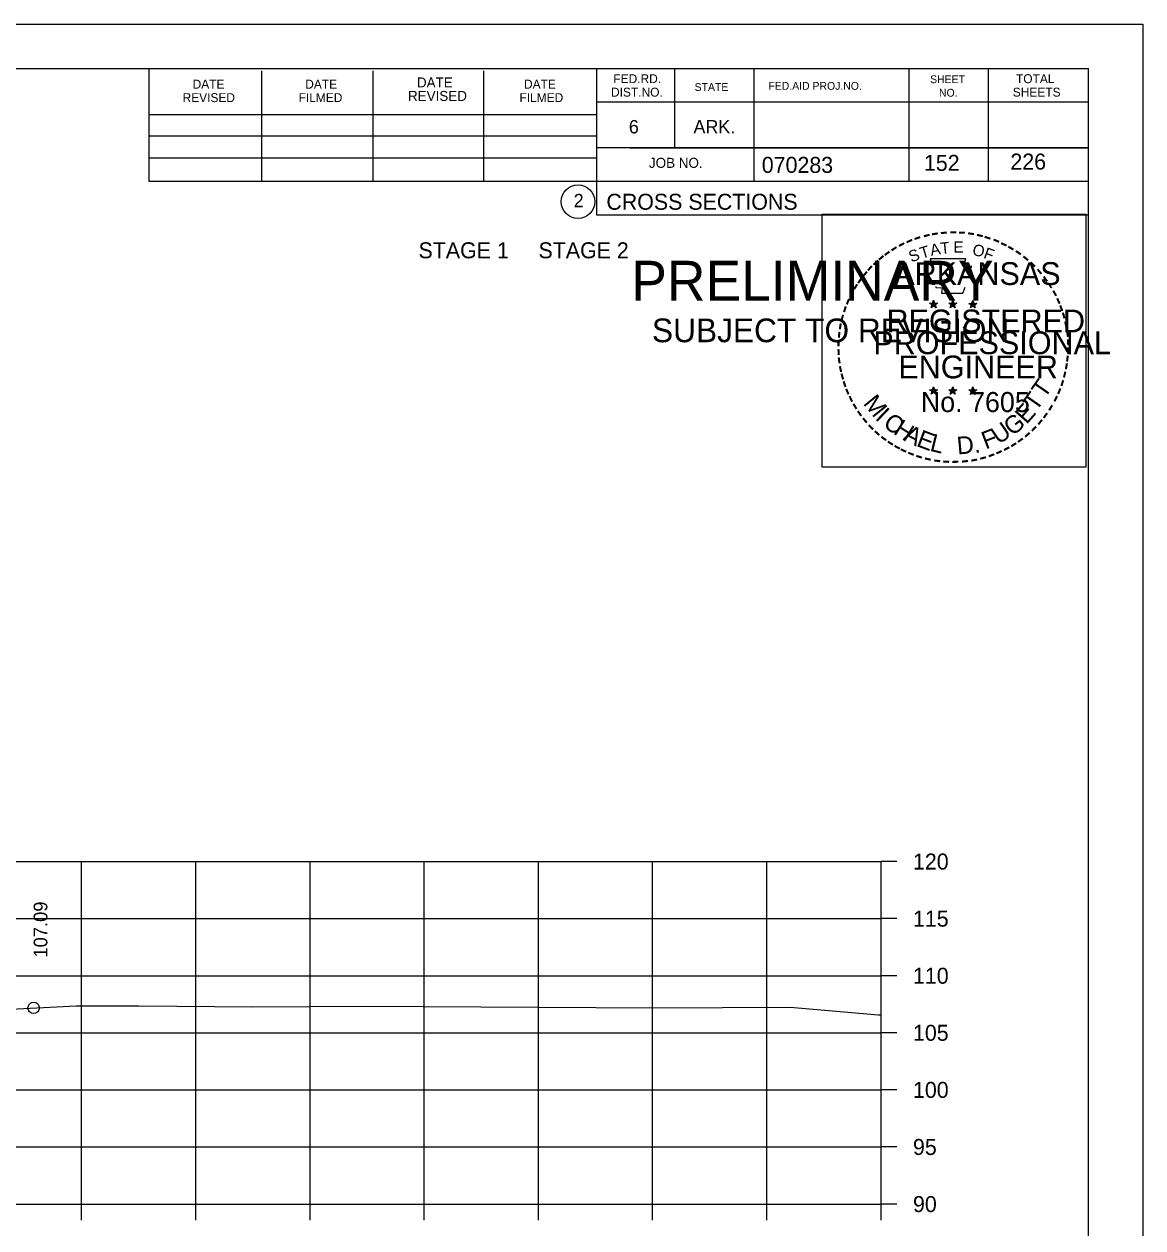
# Model space of a CAD drawing. Extents: x 1175611 to 1176402, y -433344 to -416213.
# Drawn here: x 1175845.9 to 1175943.9, y -432168.9 to -432063.5 of the extents above; entities that cross this region are included whole.
import ezdxf

# ---------------------------------------------------------------- set-up
doc = ezdxf.new("R2010")
doc.units = 0
for name, color, linetype in [('Default', 7, 'Continuous'), ('R_Axis', 7, 'Continuous'), ('R_Axis Annot', 7, 'Continuous'), ('R_Border', 7, 'Continuous'), ('R_Border Notes', 7, 'Continuous'), ('R_Border PE', 7, 'Continuous'), ('R_Border Prem', 7, 'Continuous'), ('R_Exist Surface', 7, 'Continuous'), ('R_Grid', 7, 'Continuous'), ('R_No Plot', 7, 'Continuous'), ('R_Xsect Elev', 7, 'Continuous')]:
    doc.layers.add(name, color=color, linetype=linetype)

msp = doc.modelspace()

# ---------------------------------------------------------------- linework, layer by layer
at = {"layer": 'R_Axis'}
for p, q in [((1175920.97, -432166.86), (1175920.97, -432136.86)), ((1175922.37, -432136.86), (1175920.97, -432136.86)), ((1175922.37, -432141.86), (1175920.97, -432141.86)), ((1175922.37, -432146.86), (1175920.97, -432146.86)), ((1175922.37, -432151.86), (1175920.97, -432151.86)), ((1175922.37, -432156.86), (1175920.97, -432156.86)), ((1175922.37, -432161.86), (1175920.97, -432161.86)), ((1175640.97, -432166.86), (1175920.97, -432166.86)), ((1175850.97, -432168.26), (1175850.97, -432166.86)), ((1175860.97, -432168.26), (1175860.97, -432166.86)), ((1175870.97, -432168.26), (1175870.97, -432166.86)), ((1175880.97, -432168.26), (1175880.97, -432166.86)), ((1175890.97, -432168.26), (1175890.97, -432166.86)), ((1175900.97, -432168.26), (1175900.97, -432166.86)), ((1175910.97, -432168.26), (1175910.97, -432166.86)), ((1175920.97, -432168.26), (1175920.97, -432166.86)), ((1175922.37, -432166.86), (1175920.97, -432166.86))]:
    msp.add_line(p, q, dxfattribs=at)
at = {"layer": 'R_Border'}
for p, q in [((1175622.97, -432067.4), (1175939.15, -432067.4)), ((1175856.89, -432077.28), (1175856.89, -432067.4)), ((1175866.75, -432077.28), (1175866.75, -432067.6)), ((1175876.51, -432077.28), (1175876.51, -432067.6)), ((1175886.19, -432077.28), (1175886.19, -432067.6)), ((1175896.05, -432067.4), (1175896.05, -432080.2)), ((1175902.89, -432067.4), (1175902.89, -432074.34)), ((1175909.83, -432067.4), (1175909.83, -432077.28)), ((1175923.41, -432067.4), (1175923.41, -432077.28)), ((1175930.35, -432067.4), (1175930.35, -432077.28)), ((1175939.15, -432272.86), (1175939.15, -432067.4)), ((1175939.15, -432070.34), (1175896.05, -432070.34)), ((1175939.15, -432070.32), (1175939.15, -432070.32)), ((1175856.89, -432071.42), (1175896.05, -432071.42)), ((1175856.89, -432073.28), (1175896.05, -432073.28)), ((1175939.15, -432074.34), (1175896.05, -432074.34)), ((1175899.01, -432074.34), (1175939.15, -432074.34)), ((1175856.89, -432077.28), (1175856.89, -432075.22)), ((1175856.89, -432075.22), (1175896.05, -432075.22)), ((1175939.15, -432077.28), (1175856.89, -432077.28)), ((1175896.05, -432080.2), (1175939.15, -432080.2))]:
    msp.add_line(p, q, dxfattribs=at)
msp.add_circle((1175894.44, -432079.06), 1.47, dxfattribs=at)
at = {"layer": 'R_Border PE'}
for p, q in [((1175925.23, -432087.95), (1175925.58, -432088.06)), ((1175925.23, -432087.95), (1175925.49, -432088)), ((1175925.23, -432087.95), (1175925.47, -432088.08)), ((1175925.37, -432088.36), (1175925.58, -432088.06)), ((1175925.37, -432088.36), (1175925.49, -432088.12)), ((1175925.37, -432088.36), (1175925.58, -432088.14)), ((1175925.58, -432087.7), (1175925.54, -432087.95)), ((1175925.58, -432088.06), (1175925.58, -432087.7)), ((1175925.58, -432087.7), (1175925.63, -432087.95)), ((1175925.93, -432087.95), (1175925.58, -432088.06)), ((1175925.8, -432088.36), (1175925.58, -432088.06)), ((1175925.8, -432088.36), (1175925.58, -432088.15)), ((1175925.93, -432087.95), (1175925.64, -432088)), ((1175925.8, -432088.36), (1175925.66, -432088.07)), ((1175925.93, -432087.95), (1175925.73, -432088.06)), ((1175926.9, -432087.95), (1175927.25, -432088.06)), ((1175926.9, -432087.95), (1175927.16, -432088)), ((1175926.9, -432087.95), (1175927.14, -432088.08)), ((1175927.04, -432088.36), (1175927.25, -432088.06)), ((1175927.04, -432088.36), (1175927.16, -432088.12)), ((1175927.04, -432088.36), (1175927.25, -432088.14)), ((1175927.25, -432087.7), (1175927.21, -432087.95)), ((1175927.25, -432088.06), (1175927.25, -432087.7)), ((1175927.25, -432087.7), (1175927.3, -432087.95)), ((1175927.6, -432087.95), (1175927.25, -432088.06)), ((1175927.47, -432088.36), (1175927.25, -432088.06)), ((1175927.47, -432088.36), (1175927.25, -432088.15)), ((1175927.6, -432087.95), (1175927.31, -432088)), ((1175927.47, -432088.36), (1175927.33, -432088.07)), ((1175927.6, -432087.95), (1175927.4, -432088.06)), ((1175928.67, -432087.97), (1175929.02, -432088.08)), ((1175928.67, -432087.97), (1175928.92, -432088.01)), ((1175928.67, -432087.97), (1175928.91, -432088.09)), ((1175928.8, -432088.37), (1175929.02, -432088.08)), ((1175928.8, -432088.37), (1175928.93, -432088.13)), ((1175928.8, -432088.37), (1175929.02, -432088.16)), ((1175929.02, -432087.71), (1175928.98, -432087.96)), ((1175929.02, -432088.08), (1175929.02, -432087.71)), ((1175929.02, -432087.71), (1175929.07, -432087.96)), ((1175929.36, -432087.97), (1175929.02, -432088.08)), ((1175929.23, -432088.37), (1175929.02, -432088.08)), ((1175929.23, -432088.37), (1175929.02, -432088.16)), ((1175929.36, -432087.97), (1175929.08, -432088.01)), ((1175929.23, -432088.37), (1175929.09, -432088.08)), ((1175929.36, -432087.97), (1175929.16, -432088.07)), ((1175925.23, -432095.53), (1175925.58, -432095.64)), ((1175925.23, -432095.53), (1175925.48, -432095.57)), ((1175925.23, -432095.53), (1175925.47, -432095.65)), ((1175925.36, -432095.93), (1175925.58, -432095.64)), ((1175925.58, -432095.27), (1175925.54, -432095.52)), ((1175925.58, -432095.64), (1175925.58, -432095.27)), ((1175925.58, -432095.27), (1175925.63, -432095.52)), ((1175925.93, -432095.53), (1175925.58, -432095.64)), ((1175925.79, -432095.93), (1175925.58, -432095.64)), ((1175925.93, -432095.53), (1175925.64, -432095.58)), ((1175925.79, -432095.93), (1175925.66, -432095.64)), ((1175925.93, -432095.53), (1175925.72, -432095.63)), ((1175926.9, -432095.53), (1175927.25, -432095.64)), ((1175926.9, -432095.53), (1175927.15, -432095.57)), ((1175926.9, -432095.53), (1175927.14, -432095.65)), ((1175927.03, -432095.93), (1175927.25, -432095.64)), ((1175927.25, -432095.27), (1175927.21, -432095.52)), ((1175927.25, -432095.64), (1175927.25, -432095.27)), ((1175927.25, -432095.27), (1175927.3, -432095.52)), ((1175927.6, -432095.53), (1175927.25, -432095.64)), ((1175927.46, -432095.93), (1175927.25, -432095.64)), ((1175927.6, -432095.53), (1175927.31, -432095.58)), ((1175927.46, -432095.93), (1175927.32, -432095.64)), ((1175927.6, -432095.53), (1175927.39, -432095.63)), ((1175928.67, -432095.54), (1175929.02, -432095.65)), ((1175928.67, -432095.54), (1175928.92, -432095.58)), ((1175928.67, -432095.54), (1175928.9, -432095.66)), ((1175928.8, -432095.94), (1175929.02, -432095.65)), ((1175929.02, -432095.28), (1175928.97, -432095.53)), ((1175929.02, -432095.65), (1175929.02, -432095.28)), ((1175929.02, -432095.28), (1175929.06, -432095.53)), ((1175929.36, -432095.54), (1175929.02, -432095.65)), ((1175929.23, -432095.94), (1175929.02, -432095.65)), ((1175929.36, -432095.54), (1175929.08, -432095.59)), ((1175929.23, -432095.94), (1175929.09, -432095.65)), ((1175929.36, -432095.54), (1175929.16, -432095.64)), ((1175925.36, -432095.93), (1175925.49, -432095.69)), ((1175925.36, -432095.93), (1175925.58, -432095.72)), ((1175925.79, -432095.93), (1175925.58, -432095.72)), ((1175927.03, -432095.93), (1175927.16, -432095.69)), ((1175927.03, -432095.93), (1175927.25, -432095.72)), ((1175927.46, -432095.93), (1175927.25, -432095.72)), ((1175928.8, -432095.94), (1175928.93, -432095.7)), ((1175928.8, -432095.94), (1175929.01, -432095.73)), ((1175929.23, -432095.94), (1175929.01, -432095.73))]:
    msp.add_line(p, q, dxfattribs=at)
for points in [[(1175925.28, -432084.08), (1175925.54, -432084.9)], [(1175928.79, -432085), (1175928.93, -432084.71), (1175928.24, -432084.74), (1175928.39, -432084.08), (1175925.28, -432084.08)], [(1175925.77, -432086.5), (1175925.77, -432086.59), (1175926.33, -432086.6), (1175926.28, -432087.08), (1175928.15, -432087.08), (1175928.35, -432086.54)], [(1175925.58, -432087.7), (1175925.8, -432088.36), (1175925.23, -432087.95), (1175925.93, -432087.95), (1175925.37, -432088.36), (1175925.58, -432087.7)], [(1175927.25, -432087.7), (1175927.47, -432088.36), (1175926.9, -432087.95), (1175927.6, -432087.95), (1175927.04, -432088.36), (1175927.25, -432087.7)], [(1175929.02, -432087.71), (1175929.23, -432088.37), (1175928.67, -432087.97), (1175929.36, -432087.97), (1175928.8, -432088.37), (1175929.02, -432087.71)], [(1175925.58, -432095.27), (1175925.79, -432095.93), (1175925.23, -432095.53), (1175925.93, -432095.53), (1175925.36, -432095.93), (1175925.58, -432095.27)], [(1175927.25, -432095.27), (1175927.46, -432095.93), (1175926.9, -432095.53), (1175927.6, -432095.53), (1175927.03, -432095.93), (1175927.25, -432095.27)], [(1175929.02, -432095.28), (1175929.23, -432095.94), (1175928.67, -432095.54), (1175929.36, -432095.54), (1175928.8, -432095.94), (1175929.02, -432095.28)]]:
    msp.add_lwpolyline(points, dxfattribs=at)
for centre, radius in [((1175925.58, -432088.07), 0.172), ((1175925.58, -432088.07), 0.145), ((1175925.58, -432088.07), 0.116), ((1175925.58, -432088.07), 0.0991), ((1175925.58, -432088.07), 0.0747), ((1175925.58, -432088.07), 0.0495), ((1175925.58, -432088.07), 0.0296), ((1175927.25, -432088.07), 0.172), ((1175927.25, -432088.07), 0.145), ((1175927.25, -432088.07), 0.116), ((1175927.25, -432088.07), 0.0991), ((1175927.25, -432088.07), 0.0747), ((1175927.25, -432088.07), 0.0495), ((1175927.25, -432088.07), 0.0296), ((1175929.02, -432088.08), 0.172), ((1175929.02, -432088.08), 0.145), ((1175929.02, -432088.08), 0.116), ((1175929.02, -432088.08), 0.0991), ((1175929.02, -432088.08), 0.0747), ((1175929.02, -432088.08), 0.0495), ((1175929.02, -432088.08), 0.0296), ((1175925.58, -432095.64), 0.172), ((1175925.58, -432095.64), 0.145), ((1175925.58, -432095.64), 0.116), ((1175925.58, -432095.64), 0.0991), ((1175925.58, -432095.64), 0.0747), ((1175925.58, -432095.64), 0.0495), ((1175925.58, -432095.64), 0.0296), ((1175927.25, -432095.64), 0.172), ((1175927.25, -432095.64), 0.145), ((1175927.25, -432095.64), 0.116), ((1175927.25, -432095.64), 0.0991), ((1175927.25, -432095.64), 0.0747), ((1175927.25, -432095.64), 0.0495), ((1175927.25, -432095.64), 0.0296), ((1175929.01, -432095.65), 0.172), ((1175929.01, -432095.65), 0.145), ((1175929.01, -432095.65), 0.116), ((1175929.01, -432095.65), 0.0991), ((1175929.01, -432095.65), 0.0747), ((1175929.01, -432095.65), 0.0495), ((1175929.01, -432095.65), 0.0296)]:
    msp.add_circle(centre, radius, dxfattribs=at)
at = {"layer": 'R_Exist Surface'}
msp.add_lwpolyline([(1175838.98, -432150.08), (1175850.48, -432149.49), (1175855.99, -432149.49), (1175865.93, -432149.58), (1175870.92, -432149.55), (1175875.82, -432149.52), (1175901.06, -432149.66), (1175907.08, -432149.63), (1175913.02, -432149.61), (1175920.76, -432150.28), (1175920.97, -432150.28)], dxfattribs=at)
at = {"layer": 'R_Grid'}
for p, q in [((1175640.97, -432136.86), (1175920.97, -432136.86)), ((1175850.97, -432166.86), (1175850.97, -432136.86)), ((1175860.97, -432166.86), (1175860.97, -432136.86)), ((1175870.97, -432166.86), (1175870.97, -432136.86)), ((1175880.97, -432166.86), (1175880.97, -432136.86)), ((1175890.97, -432166.86), (1175890.97, -432136.86)), ((1175900.97, -432166.86), (1175900.97, -432136.86)), ((1175910.97, -432166.86), (1175910.97, -432136.86)), ((1175920.97, -432166.86), (1175920.97, -432136.86)), ((1175640.97, -432141.86), (1175920.97, -432141.86)), ((1175640.97, -432146.86), (1175920.97, -432146.86)), ((1175640.97, -432151.86), (1175920.97, -432151.86)), ((1175640.97, -432156.86), (1175920.97, -432156.86)), ((1175640.97, -432161.86), (1175920.97, -432161.86)), ((1175640.97, -432166.86), (1175920.97, -432166.86))]:
    msp.add_line(p, q, dxfattribs=at)
at = {"layer": 'R_No Plot'}
msp.add_line((1175610.57, -432063.51), (1175943.91, -432063.51), dxfattribs=at)
for points in [[(1175610.57, -432063.51), (1175943.91, -432063.51), (1175943.91, -432276.84), (1175610.57, -432276.84)], [(1175915.82, -432080.17), (1175938.92, -432080.17), (1175938.92, -432102.32), (1175915.82, -432102.32)]]:
    msp.add_lwpolyline(points, close=True, dxfattribs=at)
msp.add_circle((1175846.77, -432149.68), 0.5, dxfattribs=at)

# ---------------------------------------------------------------- texts
at = {"layer": 'Default'}
msp.add_text('STAGE 1     STAGE 2', height=1.4, dxfattribs=at).set_placement((1175880.47, -432084.02))
at = {"layer": 'R_Axis Annot'}
for s, p in [('120', (1175923.77, -432137.56)), ('115', (1175923.77, -432142.56)), ('110', (1175923.77, -432147.56)), ('105', (1175923.77, -432152.56)), ('100', (1175923.77, -432157.56)), ('95', (1175923.77, -432162.56)), ('90', (1175923.77, -432167.56))]:
    msp.add_text(s, height=1.4, dxfattribs=at).set_placement(p)
at = {"layer": 'R_Border'}
for s, height, p in [('DATE', 0.879, (1175880.33, -432069.06)), ('FED.RD.', 0.782, (1175897.53, -432068.68)), ('SHEET', 0.684, (1175925.27, -432068.68)), ('TOTAL', 0.782, (1175932.79, -432068.68)), ('DATE', 0.782, (1175860.69, -432069.16)), ('DATE', 0.782, (1175870.55, -432069.16)), ('DATE', 0.782, (1175889.71, -432069.16)), ('DIST.NO.', 0.782, (1175897.33, -432069.86)), ('STATE', 0.684, (1175904.65, -432069.36)), ('FED.AID PROJ.NO.', 0.684, (1175911.11, -432069.26)), ('NO.', 0.684, (1175926.05, -432069.86)), ('SHEETS', 0.782, (1175932.51, -432069.86)), ('REVISED', 0.782, (1175859.81, -432070.34)), ('FILMED', 0.782, (1175869.97, -432070.34)), ('REVISED', 0.879, (1175879.55, -432070.24)), ('FILMED', 0.782, (1175889.31, -432070.34)), ('6', 1.17, (1175898.89, -432073.08)), ('ARK.', 1.172, (1175904.55, -432073.08)), ('JOB NO.', 0.879, (1175900.65, -432076.1)), ('070283', 1.4, (1175910.53, -432076.54)), ('2', 1.17, (1175894.06, -432079.55)), ('CROSS SECTIONS', 1.4, (1175896.92, -432079.77))]:
    msp.add_text(s, height=height, rotation=360, dxfattribs=at).set_placement(p)
at = {"layer": 'R_Border Notes'}
for s, p in [('152', (1175924.73, -432076.36)), ('226', (1175932.3, -432076.25))]:
    msp.add_text(s, height=1.4, dxfattribs=at).set_placement(p)
at = {"layer": 'R_Border PE'}
for s, height, rotation, p in [('-', 1.6, 13.6301, (1175924.77, -432082.71)), ('-', 1.6, 10.2193, (1175925.45, -432082.55)), ('-', 1.6, 5.8968, (1175926.18, -432082.44)), ('-', 1.6, 0.1862, (1175926.95, -432082.36)), ('-', 1.6, 357.743, (1175927.67, -432082.38)), ('-', 1.6, 352.1617, (1175928.42, -432082.43)), ('-', 1.6, 347.2049, (1175929.14, -432082.55)), ('-', 1.6, 34.0636, (1175922.16, -432083.9)), ('-', 1.6, 28.7918, (1175922.76, -432083.53)), ('-', 1.6, 24.3072, (1175923.39, -432083.22)), ('-', 1.6, 19.1761, (1175924.02, -432082.95)), ('T', 1, 16.4036, (1175924.54, -432084.07)), ('A', 1, 11.2132, (1175925.37, -432083.82)), ('T', 1, 6.0228, (1175926.22, -432083.65)), ('E', 1, 0.8323, (1175927.32, -432083.54)), ('O', 1, 350.4515, (1175928.93, -432083.75)), ('-', 1.6, 342.3362, (1175929.77, -432082.7)), ('-', 1.6, 337.8551, (1175930.51, -432082.92)), ('-', 1.6, 334.1211, (1175931.14, -432083.2)), ('-', 1.6, 329.6409, (1175931.72, -432083.48)), ('-', 1.6, 38.9507, (1175921.1, -432084.68)), ('-', 1.6, 36.2317, (1175921.58, -432084.3)), ('S', 1, 21.594, (1175923.63, -432084.4)), ('F', 1, 340.0707, (1175929.88, -432083.98)), ('-', 1.6, 325.8627, (1175932.36, -432083.84)), ('-', 1.6, 320.5297, (1175932.97, -432084.27)), ('-', 1.6, 48.423, (1175920.22, -432085.57)), ('-', 1.6, 42.9622, (1175920.67, -432085.09)), ('ARKANSAS', 2, 360, (1175922.13, -432086.36)), ('-', 1.6, 315.5786, (1175933.57, -432084.75)), ('-', 1.6, 309.8797, (1175934.14, -432085.3)), ('-', 1.6, 54.2325, (1175919.41, -432086.63)), ('-', 1.6, 50.6142, (1175919.82, -432086.06)), ('-', 1.6, 306.6522, (1175934.66, -432085.91)), ('-', 1.6, 62.8713, (1175918.77, -432087.77)), ('-', 1.6, 58.0706, (1175919.08, -432087.15)), ('-', 1.4, 303.6753, (1175935.15, -432086.47)), ('-', 1.6, 299.6684, (1175935.47, -432087.08)), ('-', 1.6, 72.3945, (1175918.29, -432089.01)), ('-', 1.6, 67.7743, (1175918.51, -432088.38)), ('DWB', 0.01, 360, (1175925.57, -432088.07)), ('DWB', 0.01, 360, (1175927.24, -432088.07)), ('DWB', 0.01, 360, (1175929, -432088.08)), ('-', 1.6, 294.6628, (1175935.79, -432087.69)), ('-', 1.6, 290.5728, (1175936.05, -432088.27)), ('-', 1.6, 75.461, (1175918.09, -432089.72)), ('REGISTERED', 2, 360, (1175921.45, -432090.51)), ('-', 1.6, 285.1233, (1175936.28, -432088.85)), ('-', 1.6, 81.2013, (1175917.96, -432090.43)), ('PROFESSIONAL', 2, 360, (1175920.3, -432092.42)), ('-', 1.6, 280.5493, (1175936.48, -432089.59)), ('-', 1.6, 276.5962, (1175936.65, -432090.36)), ('-', 1.6, 89.0622, (1175917.86, -432091.83)), ('-', 1.6, 85.1863, (1175917.89, -432091.13)), ('-', 1.6, 274.3301, (1175936.71, -432091.08)), ('-', 1.6, 94.1959, (1175917.9, -432092.55)), ('ENGINEER', 2, 360, (1175922.49, -432094.54)), ('-', 1.6, 269.9407, (1175936.74, -432091.71)), ('-', 1.6, 98.9479, (1175917.97, -432093.22)), ('-', 1.6, 101.7149, (1175918.1, -432093.95)), ('-', 1.6, 260.9953, (1175936.65, -432093.03)), ('-', 1.6, 263.5172, (1175936.72, -432092.38)), ('-', 1.6, 105.4578, (1175918.27, -432094.55)), ('T', 1.54, 55.055, (1175935.3, -432096.37)), ('-', 1.6, 255.7626, (1175936.54, -432093.71)), ('-', 1.6, 109.0874, (1175918.48, -432095.18)), ('-', 1.6, 114.0643, (1175918.73, -432095.77)), ('DWB', 0.01, 360, (1175925.56, -432095.64)), ('DWB', 0.01, 360, (1175927.23, -432095.64)), ('DWB', 0.01, 360, (1175929, -432095.65)), ('T', 1.54, 55.055, (1175934.57, -432097.49)), ('-', 1.6, 247.8887, (1175936.14, -432095.1)), ('-', 1.6, 252.8681, (1175936.36, -432094.43)), ('-', 1.6, 115.7289, (1175919.04, -432096.39)), ('-', 1.6, 120.4471, (1175919.4, -432096.98)), ('M', 1.54, 308.9175, (1175919.35, -432096.75)), ('No. 7605', 1.757, 360, (1175924.46, -432097.49)), ('E', 1.54, 48.7313, (1175933.72, -432098.62)), ('-', 1.6, 244.6197, (1175935.87, -432095.73)), ('-', 1.6, 125.8934, (1175919.8, -432097.54)), ('I', 1.54, 316.4636, (1175920.39, -432098.07)), ('C', 1.54, 324.0197, (1175921.06, -432098.69)), ('G', 1.54, 38.2173, (1175932.47, -432099.64)), ('-', 1.6, 233.8452, (1175935.08, -432097.14)), ('-', 1.6, 239.0712, (1175935.48, -432096.49)), ('-', 1.6, 130.7181, (1175920.26, -432098.09)), ('-', 1.6, 134.2238, (1175920.78, -432098.64)), ('H', 1.54, 327.5342, (1175921.97, -432099.35)), ('A', 1.54, 332.5513, (1175922.83, -432099.88)), ('U', 1.54, 34.4052, (1175931.27, -432100.37)), ('-', 1.6, 225.7653, (1175934.17, -432098.27)), ('-', 1.6, 231.2538, (1175934.65, -432097.7)), ('-', 1.6, 138.9338, (1175921.3, -432099.1)), ('-', 1.6, 144.6463, (1175921.86, -432099.51)), ('E', 1.54, 339.2068, (1175923.99, -432100.44)), ('L', 1.54, 346.2929, (1175925.18, -432100.87)), ('D.', 1.54, 5.2602, (1175927.68, -432101.21)), ('F', 1.54, 20.8202, (1175930.13, -432100.77)), ('-', 1.6, 215.7363, (1175933.1, -432099.25)), ('-', 1.6, 221.0851, (1175933.65, -432098.78)), ('-', 1.6, 148.0898, (1175922.42, -432099.88)), ('-', 1.6, 151.5704, (1175923, -432100.2)), ('-', 1.6, 154.6002, (1175923.52, -432100.45)), ('-', 1.6, 204.2516, (1175931.38, -432100.3)), ('-', 1.6, 207.3568, (1175932.01, -432099.98)), ('-', 1.6, 212.2491, (1175932.56, -432099.64)), ('-', 1.6, 158.5612, (1175924.15, -432100.7)), ('-', 1.6, 162.7983, (1175924.83, -432100.92)), ('-', 1.6, 167.5555, (1175925.55, -432101.08)), ('-', 1.6, 173.1155, (1175926.32, -432101.19)), ('-', 1.6, 176.5183, (1175927.07, -432101.24)), ('-', 1.6, 181.5918, (1175927.81, -432101.22)), ('-', 1.6, 185.8167, (1175928.62, -432101.15)), ('-', 1.6, 191.2858, (1175929.36, -432101.02)), ('-', 1.6, 195.4743, (1175930.09, -432100.82)), ('-', 1.6, 200.7184, (1175930.76, -432100.57))]:
    msp.add_text(s, height=height, rotation=rotation, dxfattribs=at).set_placement(p)
at = {"layer": 'R_Border Prem'}
for s, height, p in [('PRELIMINARY', 3.5, (1175899.1, -432087.74)), ('DWB', 0.01, (1175899.85, -432085.89)), ('SUBJECT TO REVISION', 2.0751, (1175900.91, -432091.37))]:
    msp.add_text(s, height=height, rotation=360, dxfattribs=at).set_placement(p)
at = {"layer": 'R_Xsect Elev'}
msp.add_text('107.09', height=1.2, rotation=90, dxfattribs=at).set_placement((1175847.97, -432145.27))

doc.saveas('drawing.dxf')
